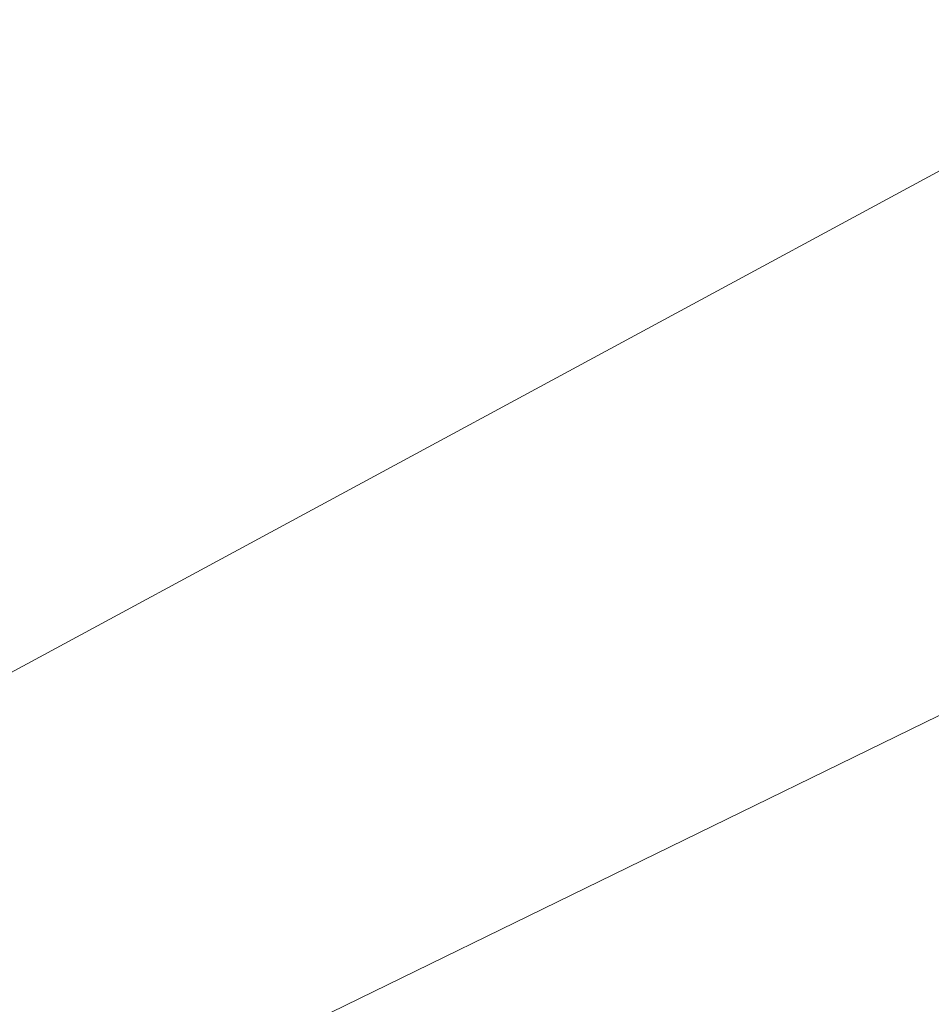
# Model space of a CAD drawing. Extents: x 1620613 to 1693141, y 557269 to 607790.
# Tile 931 of 1056: x 1620873.31 to 1620874.85, y 607335.52 to 607337.19. Entities that reach past the tile are written whole.
import ezdxf

# ---------------------------------------------------------------- set-up
doc = ezdxf.new("R2010")
doc.units = 0
doc.header["$LTSCALE"] = 10
doc.header["$MEASUREMENT"] = 0
for name, pattern in [('DGN Style 2', [7.346996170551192, 4.408197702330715, -2.938798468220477]), ('DGN Style 3', [10.28579463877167, 7.346996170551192, -2.938798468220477]), ('DGN Style 5', [5.142897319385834, 2.204098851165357, -2.938798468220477])]:
    doc.linetypes.add(name, pattern=pattern)
for name, color, linetype, lineweight in [('DT_X_Contour_Minor', 136, 'DGN Style 3', 0), ('PV_X_Driveway', 7, 'DGN Style 5', 0), ('SV_X_Top_of_Bank', 97, 'DGN Style 2', 0)]:
    doc.layers.add(name, color=color, linetype=linetype, lineweight=lineweight)

# ---------------------------------------------------------------- blocks, each defined once
blk = doc.blocks.new('*U1004')
at = {"layer": 'DT_X_Contour_Minor', "transparency": 33554559, "flags": 128}
for points, elevation in [([(-17.45736527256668, 52.90326992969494), (-21.39895877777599, 50.0977725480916), (-22.17212463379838, 49.54786270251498), (-22.80236784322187, 49.10048918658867), (-23.28968840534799, 48.75565200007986), (-23.63408632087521, 48.51335114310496), (-24.36191723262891, 48.00393063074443), (-24.86158497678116, 47.58533965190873), (-25.8147150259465, 46.71163209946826), (-27.22130737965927, 45.38280797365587), (-29.08136203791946, 43.59886727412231), (-34.64612420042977, 38.23486997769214), (-36.47441867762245, 36.47166088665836), (-37.78573048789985, 35.20503158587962), (-38.58005963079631, 34.43498207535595), (-38.85740610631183, 34.16151235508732), (-38.94539676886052, 34.04400650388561), (-38.93639807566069, 34.00681650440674), (-38.93534537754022, 33.99954533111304), (-38.93604386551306, 33.99367038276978), (-38.93849353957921, 33.98919165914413), (-38.94269439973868, 33.98610916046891), (-38.95623160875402, 33.97975079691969), (-38.96354734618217, 33.97610134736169), (-38.97534165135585, 33.96992177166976), (-38.99161452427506, 33.96121206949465), (-39.01236596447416, 33.94997224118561), (-39.11965601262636, 33.89161608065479), (-41.00425999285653, 32.35813691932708), (-41.41850579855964, 32.06585747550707), (-41.85355579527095, 31.84622449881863), (-42.30940998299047, 31.69923798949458), (-42.78606836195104, 31.62489794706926), (-45.05901724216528, 31.44748617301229), (-45.41155417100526, 31.3261421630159), (-45.47864930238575, 31.30298905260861), (-45.52884744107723, 31.28553429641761), (-45.56214858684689, 31.27377789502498), (-45.57855274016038, 31.26771984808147), (-45.60682844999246, 31.25629857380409), (-45.61209900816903, 31.25412344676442), (-45.61557950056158, 31.25263748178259), (-45.6172699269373, 31.25184067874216), (-45.61939097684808, 31.2506347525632), (-45.6221740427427, 31.24922665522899), (-45.63966620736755, 31.24067520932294), (-45.69890002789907, 31.21193393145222), (-45.82608510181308, 31.15654833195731), (-46.17424678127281, 31.00658998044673), (-46.74338506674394, 30.76205887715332), (-47.53349995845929, 30.42295502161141), (-49.93510847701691, 29.39258107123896), (-50.87372427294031, 28.98969278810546), (-51.88836527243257, 28.55380840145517), (-52.97903147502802, 28.08492791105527), (-54.14572288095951, 27.5830513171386), (-57.35826690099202, 26.20071892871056), (-58.58553470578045, 25.6693915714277), (-59.85793010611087, 25.11215879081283), (-61.17545310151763, 24.52902058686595), (-62.53810369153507, 23.91997695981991), (-66.2320087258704, 22.26132005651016), (-67.60640780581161, 21.64488324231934), (-68.95917626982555, 21.0395654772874), (-70.29031411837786, 20.44536676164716), (-71.5998213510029, 19.8622870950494), (-75.06299981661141, 18.3222333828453), (-76.39654123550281, 17.72836383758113), (-77.7997816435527, 17.10179548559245), (-79.27272104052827, 16.44252832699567), (-80.81535942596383, 15.7505623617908), (-85.0219937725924, 13.86172137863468), (-86.5189906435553, 13.18894839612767), (-87.85500549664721, 12.58726018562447), (-89.03003833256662, 12.05665674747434), (-90.04408915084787, 11.5971380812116), (-92.53358197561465, 10.46653466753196), (-93.46605290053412, 10.0434813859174), (-94.39634605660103, 9.622274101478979), (-95.32446144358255, 9.202912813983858), (-96.25039906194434, 8.785397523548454), (-98.7166623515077, 7.674484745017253), (-99.58089384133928, 7.285275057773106), (-100.32389084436, 6.950830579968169), (-100.9456533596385, 6.671151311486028), (-101.4461813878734, 6.446237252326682), (-102.6192768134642, 5.919486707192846), (-103.0579989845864, 5.720960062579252), (-103.4943439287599, 5.520443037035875), (-103.9283116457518, 5.317935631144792), (-104.3599021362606, 5.113437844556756), (-105.5076404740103, 4.565456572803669), (-105.9101584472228, 4.373629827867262), (-106.2569086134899, 4.209135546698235), (-106.5478909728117, 4.071973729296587), (-106.7831055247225, 3.962144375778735), (-107.3359872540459, 3.705709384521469), (-107.582444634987, 3.592054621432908), (-107.907155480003, 3.44341657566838), (-108.3101197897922, 3.25979524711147), (-108.7913375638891, 3.041190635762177), (-110.1789229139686, 2.411600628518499), (-110.6338851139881, 2.205665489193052), (-110.9580827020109, 2.060052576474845), (-111.1515156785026, 1.974761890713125), (-111.214184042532, 1.949793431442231), (-111.2069468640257, 1.96364050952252), (-111.2115937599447, 1.964845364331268), (-111.2309623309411, 1.958074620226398), (-111.2650525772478, 1.943328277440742), (-111.3138644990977, 1.920606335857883), (-111.4636585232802, 1.849380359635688), (-111.5138489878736, 1.825879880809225), (-111.5520748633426, 1.808797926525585), (-111.5783361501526, 1.798134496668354), (-111.5926328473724, 1.793889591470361), (-111.6148045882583, 1.791127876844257), (-111.6289791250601, 1.786770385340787), (-111.6548739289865, 1.775769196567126), (-111.6924890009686, 1.758124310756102), (-111.7418243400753, 1.733835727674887), (-111.8890122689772, 1.660207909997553), (-111.9556566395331, 1.62680212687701), (-112.0451988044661, 1.581805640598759), (-112.1576387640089, 1.525218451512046), (-112.2929765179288, 1.457040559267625), (-112.9779808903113, 1.111832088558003), (-114.4292185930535, -2.077517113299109), (-114.7156034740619, -2.707376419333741), (-114.9527991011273, -3.230090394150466), (-115.140805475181, -3.645659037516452), (-115.2796225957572, -3.954082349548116), (-115.5842159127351, -4.633684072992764), (-115.7192088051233, -4.895647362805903), (-115.8957424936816, -5.171835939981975), (-116.1138169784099, -5.46224980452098), (-116.373432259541, -5.766888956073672), (-117.6818987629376, -7.221730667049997), (-120.7368154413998, -10.20587712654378), (-121.3553677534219, -10.7922755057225), (-121.9017746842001, -11.27255073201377), (-122.3760362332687, -11.64670280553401), (-122.7781524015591, -11.91473172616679), (-123.7542683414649, -12.48797797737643), (-124.3046113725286, -12.81351193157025), (-125.2235535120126, -13.36017910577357), (-126.5110947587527, -14.1279794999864), (-128.1672351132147, -15.11691311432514), (-133.0750748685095, -18.04891371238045), (-134.6900997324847, -19.01396191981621), (-135.8542945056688, -19.71010609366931), (-136.5676591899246, -20.13734623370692), (-136.8301937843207, -20.29568234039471), (-136.929179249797, -20.35937324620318), (-137.0337521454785, -20.42665931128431), (-137.273231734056, -20.58074932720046), (-137.6476180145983, -20.82164329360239), (-138.1569109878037, -21.14934121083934), (-139.6949011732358, -22.1389409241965), (-140.3494626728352, -22.54464155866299), (-141.1596545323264, -23.01954367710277), (-142.125476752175, -23.56364727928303), (-143.2469293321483, -24.17695236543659), (-148.8435122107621, -27.20051289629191), (-155.6668337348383, -30.52728392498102), (-156.9690717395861, -31.16036576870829), (-157.9515050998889, -31.63385228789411), (-158.6141338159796, -31.9477434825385), (-158.9569578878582, -32.10203935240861), (-159.4447492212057, -32.30070123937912), (-159.6311749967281, -32.37850830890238), (-159.8246088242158, -32.46293310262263), (-160.0250507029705, -32.55397562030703), (-160.232500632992, -32.65163586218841), (-160.7950445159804, -32.9208868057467), (-161.0059018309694, -33.00597154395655), (-161.2165658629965, -33.05928755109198), (-161.4270366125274, -33.08083482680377), (-161.6373140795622, -33.07061337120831), (-162.1977962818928, -33.00099784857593), (-162.5945986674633, -33.09803384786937), (-163.3646441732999, -33.44135348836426), (-164.5079327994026, -34.03095676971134), (-166.0244645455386, -34.86684369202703), (-170.5662066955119, -37.42425367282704), (-172.2728793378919, -38.35526261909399), (-173.9865906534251, -39.23023197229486), (-175.7073406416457, -40.04916173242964), (-177.435129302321, -40.81205189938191), (-182.0519506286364, -42.77170622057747), (-183.6363930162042, -43.44221749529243), (-184.9271041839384, -43.98401057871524), (-185.9240841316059, -44.39708547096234), (-186.6273328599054, -44.68144217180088), (-188.1110211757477, -45.26810245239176), (-188.6012821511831, -45.46267125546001), (-188.9592988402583, -45.60638245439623), (-189.1850712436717, -45.69923604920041), (-189.2785993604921, -45.74123203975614), (-189.3516819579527, -45.78541120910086), (-189.6950575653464, -45.99428155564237), (-190.6703724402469, -46.58775821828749), (-192.2776265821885, -47.56584119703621), (-194.5168199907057, -48.92853049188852), (-201.330588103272, -53.07517703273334), (-203.5688460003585, -54.43730063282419), (-205.1732936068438, -55.41368652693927), (-206.143930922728, -56.00433471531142), (-206.4807579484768, -56.20924519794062), (-206.5338829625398, -56.24135621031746), (-206.56011325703, -56.25664552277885), (-206.5989603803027, -56.27843020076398), (-206.6504243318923, -56.30671024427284), (-206.71450511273, -56.34148565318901), (-207.042988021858, -56.51892674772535), (-216.8652858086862, -60.26712173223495), (-218.7128353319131, -60.9722375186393), (-220.04592770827, -61.48121559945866), (-220.8645629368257, -61.79405597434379), (-221.1687410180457, -61.91075864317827), (-221.2939397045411, -61.96044881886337), (-221.6560887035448, -62.10013437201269), (-222.648636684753, -62.48192339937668), (-224.2715836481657, -63.10581590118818), (-226.5249295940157, -63.97181187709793), (-233.3743840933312, -66.60393911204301), (-235.7518862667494, -67.51956538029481), (-237.7473019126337, -68.29234875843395), (-239.3606310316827, -68.92228924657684), (-240.5918736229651, -69.40938684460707), (-243.3657384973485, -70.51785658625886), (-244.3541457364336, -70.9117544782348), (-245.2389687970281, -71.2620958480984), (-246.0202076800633, -71.56888069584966), (-246.6978623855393, -71.83210902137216), (-248.3668293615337, -72.47597585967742), (-248.9959418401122, -72.7096468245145), (-249.6315540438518, -72.92775959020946), (-250.2736659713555, -73.1303141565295), (-250.922277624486, -73.31731052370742), (-252.6605749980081, -73.79522323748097), (-253.3777047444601, -73.97307582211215), (-254.2253709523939, -74.14819904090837), (-255.2035736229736, -74.32059289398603), (-256.3123127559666, -74.49025738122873), (-259.4429990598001, -74.9390568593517), (-259.9788609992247, -75.2542390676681), (-259.2384320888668, -75.86318608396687), (-257.2217123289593, -76.76589790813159), (-253.9287017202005, -77.96237454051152), (-243.4456189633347, -81.5446653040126), (-239.9443442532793, -82.67948381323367), (-237.3028321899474, -83.39722126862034), (-235.5210827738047, -83.69787767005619), (-234.599096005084, -83.58145301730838), (-233.2868148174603, -82.71487920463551), (-232.5237475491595, -82.61634619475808), (-231.218756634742, -82.97067752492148), (-229.3718420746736, -83.77787319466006), (-226.9830038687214, -85.03793320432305), (-219.8902037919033, -89.00191234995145), (-217.497983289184, -90.29225249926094), (-215.6409218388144, -91.19028858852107), (-214.3190194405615, -91.6960206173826), (-213.532276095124, -91.80944858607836), (-212.1478392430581, -91.58885108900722), (-211.5918114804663, -91.45855411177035), (-210.9620558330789, -91.23311130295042), (-210.2585722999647, -90.91252266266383), (-209.4813608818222, -90.49678819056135), (-207.310493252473, -89.26130182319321), (-206.5328441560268, -88.82721764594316), (-205.8280475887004, -88.45157989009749), (-205.1961035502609, -88.13438855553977), (-204.6370120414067, -87.87564364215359), (-203.2432380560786, -87.26358576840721), (-202.625732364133, -87.00239332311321), (-201.8185457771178, -86.67785939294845), (-200.8216782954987, -86.28998397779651), (-199.63512991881, -85.83876707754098), (-196.2180930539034, -84.55106669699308), (-194.9945850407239, -84.07257631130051), (-193.8868386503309, -83.60288043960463), (-192.8948538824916, -83.14197908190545), (-192.018630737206, -82.68987223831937), (-189.8363845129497, -81.49598000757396), (-188.9887605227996, -81.05798606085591), (-188.0825732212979, -80.63942339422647), (-187.1178226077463, -80.2402920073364), (-186.0945086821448, -79.86059190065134), (-183.2875871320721, -78.87396665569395), (-182.3396351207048, -78.53955701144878), (-181.6009702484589, -78.276297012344), (-181.0715925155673, -78.08418665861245), (-180.7515019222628, -77.96322594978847), (-180.1769765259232, -77.73553025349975), (-179.8737207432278, -77.61785036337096), (-179.3948474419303, -77.4355824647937), (-178.7403566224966, -77.1887265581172), (-177.9102482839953, -76.87728264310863), (-175.4624693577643, -75.96064819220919), (-174.3456440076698, -75.53590440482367), (-172.8310021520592, -74.94914888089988), (-170.9185437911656, -74.20038162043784), (-168.6082689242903, -73.28960262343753), (-161.9171139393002, -70.64484298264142), (-159.6972275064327, -69.7679149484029), (-158.0559344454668, -69.12070057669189), (-156.9932347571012, -68.70319986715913), (-156.5091284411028, -68.51541282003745), (-155.9896360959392, -68.32093224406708), (-155.7559475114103, -68.21733815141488), (-155.4445010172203, -68.05241630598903), (-155.0552966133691, -67.82616670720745), (-154.5883343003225, -67.5385893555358), (-153.2394242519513, -66.68994607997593), (-152.7152412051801, -66.37564430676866), (-152.1543746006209, -66.06922144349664), (-151.5568244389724, -65.77067749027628), (-150.9225907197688, -65.480012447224), (-149.182389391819, -64.71541087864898), (-148.3115284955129, -64.34412459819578), (-147.0040968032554, -63.80371693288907), (-145.2600943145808, -63.09418788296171), (-143.0795210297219, -62.21553744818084), (-136.6825645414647, -59.64697444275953), (-134.4940270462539, -58.77966739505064), (-132.726131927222, -58.10416850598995), (-131.378879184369, -57.62047777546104), (-130.4522688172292, -57.32859520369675), (-128.5421643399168, -56.8059858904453), (-127.9128130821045, -56.63172460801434), (-127.4573376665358, -56.50089774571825), (-127.1757380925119, -56.41350530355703), (-127.0680143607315, -56.36954728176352), (-126.9710139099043, -56.26575682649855), (-126.7956728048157, -56.1396739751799), (-126.7287661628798, -56.11255874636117), (-126.6031924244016, -56.08524856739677), (-126.418951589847, -56.05774343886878), (-126.176043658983, -56.03004336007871), (-125.4500663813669, -55.9559165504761), (-125.2042487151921, -55.92880988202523), (-125.0112786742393, -55.90308498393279), (-124.8711562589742, -55.87874185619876), (-124.7838814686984, -55.85578049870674), (-124.6216121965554, -55.79639257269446), (-124.5715618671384, -55.77771408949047), (-124.5431128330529, -55.76621958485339), (-124.5362650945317, -55.76190905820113), (-124.5510186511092, -55.76478251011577), (-124.6191631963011, -55.78202368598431), (-124.5718470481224, -55.75624373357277), (-124.3787901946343, -55.66597299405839), (-124.0399926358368, -55.511211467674), (-123.555454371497, -55.29195915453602), (-122.0690313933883, -54.62129860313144), (-121.5602130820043, -54.39369512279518), (-121.1485753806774, -54.21388009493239), (-120.834118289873, -54.0818535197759), (-120.6168418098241, -53.99761539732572), (-120.1670120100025, -53.83669834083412), (-119.9940170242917, -53.77017708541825), (-119.8124044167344, -53.69130111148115), (-119.622174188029, -53.60007041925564), (-119.42332633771, -53.49648500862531), (-118.8815752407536, -53.20378428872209), (-118.7012260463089, -53.10660114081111), (-118.5664917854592, -53.03457723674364), (-118.4773724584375, -52.98771257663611), (-118.4338680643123, -52.96600716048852), (-118.378676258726, -52.94167170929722), (-118.3462711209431, -52.92746957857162), (-118.2904495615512, -52.90311477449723), (-118.211211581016, -52.86860729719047), (-118.108557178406, -52.82394714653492), (-117.8035902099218, -52.69131651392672), (-117.7033780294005, -52.64756809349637), (-117.6314667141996, -52.61579580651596), (-117.5878562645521, -52.59599965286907), (-117.5725466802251, -52.58817963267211), (-117.5694556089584, -52.58329442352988), (-117.5023191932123, -52.5537070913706), (-117.3032282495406, -52.46860900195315), (-116.9721827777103, -52.32800015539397), (-116.5091827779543, -52.1318805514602), (-115.0985767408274, -51.53488059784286), (-114.5787590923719, -51.31273690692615), (-114.0772606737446, -51.09405579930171), (-113.594081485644, -50.87883727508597), (-113.1292215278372, -50.66708133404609), (-111.914020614, -50.10701560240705), (-111.4423497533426, -49.89071825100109), (-110.938737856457, -49.6618754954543), (-110.4031849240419, -49.42048733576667), (-109.8356909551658, -49.16655377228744), (-108.2797856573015, -48.47267039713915), (-107.637205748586, -48.18686541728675), (-106.8763949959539, -47.84986300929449), (-105.9973533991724, -47.46166317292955), (-105.0000809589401, -47.02226590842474), (-102.1830466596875, -45.78227663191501), (-101.0416261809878, -45.27859689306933), (-99.730140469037, -44.69754963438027), (-98.24858952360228, -44.03913485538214), (-96.59697334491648, -43.3033525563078), (-91.96590989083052, -41.23810973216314), (-90.26453862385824, -40.47824782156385), (-88.63372241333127, -39.7475942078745), (-87.07346125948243, -39.0461488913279), (-85.58375516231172, -38.37391187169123), (-81.70527897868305, -36.62022421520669), (-80.33508533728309, -36.00080075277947), (-79.13336155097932, -35.4577961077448), (-78.1001076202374, -34.99121027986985), (-77.23532354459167, -34.60104326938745), (-75.15385914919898, -33.66248966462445), (-74.2553197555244, -33.25839136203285), (-73.12079987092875, -32.75001165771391), (-71.75029949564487, -32.13735055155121), (-70.14381862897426, -31.4204080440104), (-65.54522899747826, -29.36951948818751), (-63.95151954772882, -28.65803548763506), (-62.61933342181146, -28.0617499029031), (-61.54867061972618, -27.58066273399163), (-60.73953114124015, -27.21477398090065), (-58.93052363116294, -26.39266852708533), (-58.31693849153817, -26.11331703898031), (-57.83293870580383, -25.89184166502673), (-57.47852427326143, -25.72824240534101), (-57.25369519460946, -25.62251925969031), (-56.82693145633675, -25.41775902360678), (-56.65531035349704, -25.33478436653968), (-56.46051984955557, -25.23943057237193), (-56.24255994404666, -25.13169764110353), (-56.0014306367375, -25.01158557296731), (-55.32752661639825, -24.67478120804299), (-55.05126318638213, -24.53896794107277), (-54.72790091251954, -24.38413141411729), (-54.35743979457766, -24.21027162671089), (-53.93987983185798, -24.01738857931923), (-52.76358814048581, -23.47766943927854), (-52.37750348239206, -23.30100356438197), (-52.10146827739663, -23.1757952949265), (-51.93548252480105, -23.10204463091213), (-51.87954622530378, -23.07975157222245), (-51.87711536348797, -23.08891355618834), (-51.86492463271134, -23.08638447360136), (-51.83017558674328, -23.07192573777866), (-51.77286822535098, -23.04553734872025), (-51.69300254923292, -23.00721930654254), (-51.44994965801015, -22.88913165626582), (-51.31643438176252, -22.82435836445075), (-51.09817822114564, -22.71860422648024), (-50.7951811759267, -22.5718692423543), (-50.40744324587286, -22.38415341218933), (-48.4002708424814, -21.41252423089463), (-48.36751615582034, -20.77412141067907), (-48.22934931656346, -20.45036320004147), (-47.82888652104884, -19.75268977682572), (-47.16612776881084, -18.68110114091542), (-46.24107306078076, -17.23559729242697), (-43.42453256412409, -12.8823667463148), (-42.35470139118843, -11.39228932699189), (-41.25761324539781, -10.18697997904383), (-40.13326812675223, -9.266438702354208), (-38.98166603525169, -8.63066549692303), (-35.87438449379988, -7.314961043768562), (-34.83209626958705, -6.873628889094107), (-34.0356927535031, -6.536410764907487), (-33.48517394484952, -6.303306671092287), (-33.18053984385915, -6.174316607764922), (-32.69602851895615, -5.96916181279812), (-32.28319507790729, -5.712428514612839), (-31.40807824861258, -5.096094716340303), (-30.07067803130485, -4.120160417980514), (-28.27099442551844, -2.784625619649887), (-22.85546029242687, 1.256267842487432), (-20.95785962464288, 2.654420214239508), (-19.32670822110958, 3.818207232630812), (-17.96200608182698, 4.747628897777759), (-16.86375320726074, 5.442685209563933), (-14.29034455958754, 6.983681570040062), (-13.4230960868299, 7.5066692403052), (-12.75140715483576, 7.919884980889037), (-12.2752777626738, 8.223328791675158), (-11.99470791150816, 8.417000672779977), (-11.50726769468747, 8.787096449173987), (-11.10789761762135, 9.047810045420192), (-10.27536754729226, 9.552379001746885), (-9.009677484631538, 10.30080331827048), (-7.310827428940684, 11.2930829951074), (-2.203013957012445, 14.26430261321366), (-0.4445038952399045, 15.288643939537), (1.00016618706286, 16.13325320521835), (2.130996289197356, 16.79813040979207), (2.947986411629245, 17.28327555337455), (4.70817343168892, 18.33735318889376), (5.556006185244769, 18.85372868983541), (6.779364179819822, 19.61229696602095), (8.37824741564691, 20.61305801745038), (10.35265589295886, 21.85601184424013), (16.11844548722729, 25.49347908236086), (18.05360645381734, 26.71963120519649), (19.53474715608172, 27.66998714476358), (20.56186759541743, 28.34454690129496), (21.13496777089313, 28.7433104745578), (22.05787455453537, 29.43895175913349), (22.41446905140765, 29.54562768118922), (22.79207245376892, 29.34392448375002), (23.19068476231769, 28.83384216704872), (23.61030597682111, 28.01538073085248), (25.61755909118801, 23.47634274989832)], 0.6000414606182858), ([(-19.69856338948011, 52.66703538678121), (-22.97917621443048, 50.33200244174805), (-23.62268697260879, 49.87430905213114), (-24.14724232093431, 49.50195728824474), (-24.55284226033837, 49.21494715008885), (-24.83948679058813, 49.01327863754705), (-25.44526499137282, 48.58928477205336), (-25.8611415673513, 48.24088889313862), (-26.65443764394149, 47.51369665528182), (-27.82515322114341, 46.40770805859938), (-29.37328829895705, 44.92292310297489), (-34.00487450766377, 40.45843474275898), (-35.55615833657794, 38.95139871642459), (-36.73632016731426, 37.77865690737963), (-37.54535999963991, 36.94020931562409), (-37.98327783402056, 36.43605594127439), (-39.16094306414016, 34.86336003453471), (-39.04050473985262, 34.36560984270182), (-39.02641544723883, 34.2682926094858), (-39.03576399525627, 34.18966242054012), (-39.06855038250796, 34.12971927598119), (-39.12477461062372, 34.0884631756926), (-39.30595633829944, 34.00336296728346), (-39.40387001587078, 33.95451880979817), (-39.56172475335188, 33.87181149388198), (-39.77952055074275, 33.75524101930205), (-40.05725740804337, 33.6048073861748), (-41.49322521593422, 32.82376972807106), (-41.86682246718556, 32.51977822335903), (-41.94894109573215, 32.46183777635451), (-42.03518387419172, 32.41829850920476), (-42.12555080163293, 32.3891604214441), (-42.22004187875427, 32.37442351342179), (-42.67062325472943, 32.33925402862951), (-44.52491818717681, 31.70100150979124), (-44.87782919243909, 31.57921938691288), (-45.14186437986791, 31.48740981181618), (-45.31702374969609, 31.42557278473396), (-45.40330730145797, 31.39370830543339), (-45.51489568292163, 31.34869975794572), (-45.55203357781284, 31.33363400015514), (-45.57975597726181, 31.3221931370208), (-45.59806288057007, 31.31437716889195), (-45.60695428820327, 31.31018609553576), (-45.61811071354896, 31.30384309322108), (-45.63274925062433, 31.29643669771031), (-45.6682975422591, 31.2789747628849), (-45.72475558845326, 31.25145728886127), (-45.80212338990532, 31.21388427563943), (-46.03631719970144, 31.10028218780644), (-46.21665420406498, 31.01860475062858), (-46.58201985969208, 30.85877400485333), (-47.13241416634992, 30.62078995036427), (-47.86783712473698, 30.30465258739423), (-50.07566988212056, 29.35741520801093), (-50.93855268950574, 28.98703429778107), (-51.87132654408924, 28.58631960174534), (-52.87399144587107, 28.15527112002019), (-53.94654739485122, 27.69388885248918), (-56.89988465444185, 26.42309109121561), (-58.06257946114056, 25.91916534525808), (-59.33566093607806, 25.36048642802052), (-60.71912907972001, 24.74705433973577), (-62.21298389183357, 24.07886908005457), (-66.34377894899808, 22.22403749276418), (-67.84851839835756, 21.54901817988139), (-69.2646404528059, 20.915083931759), (-70.59214511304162, 20.32223474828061), (-71.83103237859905, 19.77047062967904), (-75.01657522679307, 18.35387973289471), (-76.27740395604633, 17.79226561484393), (-77.67073300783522, 17.16986643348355), (-79.19656238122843, 16.48668218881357), (-80.85489207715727, 15.74271288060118), (-85.45377169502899, 13.67774797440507), (-87.07017853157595, 12.95140588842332), (-88.4702393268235, 12.32110330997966), (-89.65395408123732, 11.78684023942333), (-90.62132279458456, 11.34861667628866), (-92.9125113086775, 10.30807318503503), (-93.7707048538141, 9.91871885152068), (-94.62689410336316, 9.531063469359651), (-95.48107905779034, 9.145107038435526), (-96.33325971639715, 8.76084955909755), (-98.60306907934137, 7.738428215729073), (-99.40987567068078, 7.375095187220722), (-100.1279384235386, 7.051912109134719), (-100.7572573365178, 6.768878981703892), (-101.2978324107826, 6.525995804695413), (-102.6210408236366, 5.93184059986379), (-103.1047424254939, 5.713238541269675), (-103.5634409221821, 5.503048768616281), (-103.9971363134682, 5.301271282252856), (-104.4058285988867, 5.107906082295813), (-105.4623372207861, 4.603481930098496), (-105.8398135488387, 4.423677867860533), (-106.1798610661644, 4.26258379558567), (-106.4824797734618, 4.120199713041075), (-106.747669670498, 3.996525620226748), (-107.4049376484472, 3.691674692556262), (-107.6804949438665, 3.564470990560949), (-108.0142158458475, 3.411498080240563), (-108.406100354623, 3.232755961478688), (-108.8561484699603, 3.028244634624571), (-110.1338282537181, 2.448522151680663), (-110.552566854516, 2.259257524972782), (-110.8505228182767, 2.126255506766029), (-111.0276961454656, 2.049516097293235), (-111.08408683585, 2.029039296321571), (-111.0734184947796, 2.049451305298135), (-111.080268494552, 2.051227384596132), (-111.1088197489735, 2.041246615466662), (-111.1590722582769, 2.01950899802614), (-111.2310260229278, 1.986014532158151), (-111.4518377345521, 1.881020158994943), (-111.5258236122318, 1.846378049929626), (-111.582172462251, 1.821197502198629), (-111.6208842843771, 1.805478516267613), (-111.6419590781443, 1.799221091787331), (-111.6746424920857, 1.795150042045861), (-111.6955372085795, 1.788726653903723), (-111.7337087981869, 1.772509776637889), (-111.7891572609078, 1.746499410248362), (-111.8618825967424, 1.710695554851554), (-112.0788526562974, 1.602160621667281), (-112.1770932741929, 1.55291708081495), (-112.3090875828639, 1.486587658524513), (-112.4748355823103, 1.403172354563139), (-112.6743372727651, 1.302671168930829), (-113.6841037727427, 0.7937985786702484), (-115.0783100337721, -2.270214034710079), (-115.3522554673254, -2.863819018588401), (-115.5765747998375, -3.331485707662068), (-115.7512680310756, -3.67321410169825), (-115.8763351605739, -3.88900420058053), (-116.1436793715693, -4.296526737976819), (-116.3361288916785, -4.53254616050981), (-116.712969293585, -4.934962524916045), (-117.2742005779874, -5.503775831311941), (-118.0198227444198, -6.238986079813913), (-120.2540030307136, -8.421409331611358), (-121.0628229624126, -9.181990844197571), (-121.8136475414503, -9.82691794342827), (-122.5064767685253, -10.35619062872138), (-123.1413106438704, -10.76980890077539), (-124.7568738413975, -11.71858507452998), (-125.4910743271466, -12.1518302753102), (-126.4820033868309, -12.73998374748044), (-127.7296610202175, -13.48304549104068), (-129.2340472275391, -14.38101550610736), (-133.5880485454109, -16.98214657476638), (-135.0237390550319, -17.84016853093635), (-136.0653095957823, -18.46338609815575), (-136.7127601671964, -18.85179927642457), (-136.9660907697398, -19.0054080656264), (-137.1161457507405, -19.10195898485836), (-137.6377050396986, -19.43754950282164), (-141.3087850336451, -21.79965801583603), (-142.3010540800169, -22.41467155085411), (-143.5292477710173, -23.13458965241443), (-144.9933661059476, -23.95941232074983), (-146.6934090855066, -24.88913955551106), (-155.1774338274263, -29.47264397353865), (-158.1466348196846, -30.92030429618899), (-158.713309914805, -31.19579288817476), (-159.1408204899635, -31.40183281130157), (-159.4291665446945, -31.53842406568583), (-159.5783480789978, -31.60556665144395), (-159.7906128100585, -31.69201532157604), (-159.8883121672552, -31.73380688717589), (-160.0222116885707, -31.79434508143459), (-160.1923113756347, -31.87362990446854), (-160.3986112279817, -31.97166135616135), (-160.9970110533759, -32.25807406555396), (-161.2066706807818, -32.35040008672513), (-161.3868496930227, -32.41256861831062), (-161.5375480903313, -32.44457966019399), (-161.6587658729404, -32.44643321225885), (-161.9427058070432, -32.41116603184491), (-162.2622683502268, -32.52707462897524), (-163.0080010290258, -32.90125080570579), (-164.1799038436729, -33.53369456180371), (-165.7779767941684, -34.42440589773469), (-170.6077315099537, -37.14399289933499), (-172.4226320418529, -38.13404136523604), (-174.2450176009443, -39.06449651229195), (-176.0748881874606, -39.93535834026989), (-177.9122438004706, -40.74662684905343), (-182.8218388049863, -42.83055178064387), (-184.4818742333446, -43.53374406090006), (-185.779784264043, -44.08037720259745), (-186.7155688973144, -44.47045120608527), (-187.2892281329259, -44.70396607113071), (-188.3361522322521, -45.11792686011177), (-188.6820914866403, -45.25521901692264), (-188.9347161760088, -45.35662489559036), (-189.0940263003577, -45.42214449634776), (-189.1600218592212, -45.451777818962), (-189.2115905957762, -45.4829516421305), (-189.4617345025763, -45.63511273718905), (-190.1734896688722, -46.0682156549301), (-191.3468560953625, -46.78226039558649), (-201.688822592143, -53.07604850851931), (-205.38679917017, -54.64874049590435), (-205.8096564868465, -54.82854462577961), (-206.0697906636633, -54.93912351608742), (-206.167201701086, -54.98047716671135), (-206.2714584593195, -55.02426665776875), (-208.0122552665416, -55.75542891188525), (-208.5894353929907, -55.98843138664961), (-209.5623374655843, -56.36879869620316), (-210.9309614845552, -56.89653084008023), (-212.695307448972, -57.57162781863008), (-217.9278592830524, -59.56837287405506), (-219.6532586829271, -60.22691584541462), (-220.9050430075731, -60.70498596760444), (-221.6832122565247, -61.00258324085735), (-221.9877664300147, -61.11970766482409), (-222.1684241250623, -61.19140899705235), (-222.5113793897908, -61.32394815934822), (-223.404751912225, -61.66778964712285), (-224.8485416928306, -62.22293346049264), (-226.8427487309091, -62.98937959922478), (-232.8945238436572, -65.31497240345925), (-235.0483319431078, -66.14522009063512), (-236.9709249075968, -66.89176854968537), (-238.6623027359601, -67.5546177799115), (-240.1224654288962, -68.13376778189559), (-243.7079457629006, -69.56656881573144), (-244.9504880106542, -70.0621904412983), (-245.9890045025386, -70.47445454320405), (-246.8234952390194, -70.80336112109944), (-247.453960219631, -71.0489101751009), (-248.8631658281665, -71.59256428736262), (-249.4288484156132, -71.79934764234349), (-250.068991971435, -72.0119571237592), (-250.7835964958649, -72.23039273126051), (-251.57266198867, -72.45465446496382), (-253.7761179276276, -73.0604539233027), (-254.6851475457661, -73.28589885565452), (-255.7596444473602, -73.50788405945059), (-256.9996086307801, -73.72640953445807), (-258.4050400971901, -73.94147528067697), (-262.3734803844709, -74.51037096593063), (-263.0527359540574, -74.90989415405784), (-262.1141724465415, -75.68179195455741), (-259.5577898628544, -76.8260643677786), (-255.3835882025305, -78.34271139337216), (-242.0952916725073, -82.8836029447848), (-237.6840457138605, -84.33988916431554), (-234.4165302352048, -85.3030791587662), (-232.2927452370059, -85.77317292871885), (-231.3126907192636, -85.75017047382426), (-230.2241859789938, -85.03136896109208), (-229.5912405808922, -84.9496382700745), (-228.508782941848, -85.24354733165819), (-226.9768130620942, -85.91309614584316), (-224.995330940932, -86.95828471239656), (-219.112028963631, -90.24630722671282), (-217.1124980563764, -91.31418354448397), (-215.5263818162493, -92.05179561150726), (-214.3536802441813, -92.45914342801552), (-213.5943933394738, -92.53622699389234), (-212.1208478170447, -92.30143083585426), (-211.5290315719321, -92.16274735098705), (-210.858741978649, -91.92279401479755), (-210.1099790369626, -91.58157082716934), (-209.28274274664, -91.13907778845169), (-206.9721481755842, -89.82406988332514), (-206.1693524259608, -89.3729833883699), (-205.4939111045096, -89.0059798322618), (-204.9458242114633, -88.72305921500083), (-204.5250917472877, -88.52422153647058), (-203.5729444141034, -88.10609831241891), (-203.0896583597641, -87.90451251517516), (-202.3539106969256, -87.61334754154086), (-201.3657014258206, -87.2326033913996), (-200.1250305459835, -86.76228006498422), (-196.4799593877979, -85.38864562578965), (-195.1748011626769, -84.87822341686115), (-193.9931298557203, -84.3771826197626), (-192.9349454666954, -83.88552323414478), (-192.0002479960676, -83.40324526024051), (-189.6723706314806, -82.12967921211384), (-188.7681808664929, -81.66245595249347), (-187.8015195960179, -81.21596070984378), (-186.7723868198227, -80.79019348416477), (-185.6807825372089, -80.38515427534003), (-182.6865424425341, -79.33268707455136), (-181.6753293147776, -78.97596076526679), (-180.8873700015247, -78.69513223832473), (-180.3226645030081, -78.49020149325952), (-179.9812128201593, -78.36116853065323), (-179.3683467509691, -78.11827767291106), (-179.0742228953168, -78.00374266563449), (-178.6515008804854, -77.84230578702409), (-178.1001807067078, -77.63396703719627), (-177.4202623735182, -77.37872641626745), (-175.4356826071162, -76.63554893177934), (-174.4497595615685, -76.25938664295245), (-172.9804252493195, -75.68828288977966), (-171.0276796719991, -74.92223767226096), (-168.5915228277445, -73.96125099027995), (-161.4505562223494, -71.13869788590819), (-159.0869534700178, -70.20488320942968), (-157.3518701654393, -69.52035400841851), (-156.2453063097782, -69.08511028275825), (-155.7672619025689, -68.89915203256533), (-155.3305027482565, -68.73564399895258), (-155.1340308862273, -68.64854807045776), (-154.8721846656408, -68.50989130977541), (-154.5449640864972, -68.31967371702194), (-154.1523691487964, -68.07789529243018), (-153.0182835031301, -67.36440505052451), (-152.5775806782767, -67.10015827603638), (-152.1060364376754, -66.84253563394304), (-151.6036507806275, -66.5915371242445), (-151.0704237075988, -66.34716274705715), (-149.6073629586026, -65.7043299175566), (-148.8065406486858, -65.3646077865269), (-147.5013692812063, -64.82756601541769), (-145.6918488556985, -64.09320460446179), (-143.3779793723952, -63.16152355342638), (-136.5351953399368, -60.41394789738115), (-134.2126801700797, -59.4912702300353), (-132.377222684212, -58.78391897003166), (-131.0288228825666, -58.29189411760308), (-130.1674807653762, -58.01519567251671), (-128.5199786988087, -57.56443502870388), (-127.9697858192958, -57.40625049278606), (-127.5548337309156, -57.26976736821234), (-127.275122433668, -57.15498565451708), (-127.1306519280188, -57.06190535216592), (-126.7720180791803, -56.67816723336), (-126.1237401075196, -56.21200879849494), (-125.9842667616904, -56.12277422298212), (-125.843680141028, -56.05485268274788), (-125.7019802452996, -56.00824417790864), (-125.5591670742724, -55.98294870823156), (-125.1768475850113, -55.94391150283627), (-125.0332902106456, -55.9244748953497), (-124.8893577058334, -55.89544297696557), (-124.7450500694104, -55.85681574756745), (-124.6003673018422, -55.80859320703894), (-124.2140464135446, -55.66720601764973), (-124.0948896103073, -55.62273741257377), (-124.0271598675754, -55.59537198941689), (-124.0108571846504, -55.58510974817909), (-124.0459815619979, -55.59195068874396), (-124.2082159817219, -55.63299743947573), (-124.2072954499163, -55.62203224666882), (-124.0828580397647, -55.5583516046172), (-123.8349037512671, -55.44195551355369), (-123.4634325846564, -55.27284397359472), (-122.3081536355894, -54.75159260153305), (-121.9045513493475, -54.57178320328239), (-121.5602037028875, -54.42329353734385), (-121.2751106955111, -54.30612360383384), (-121.0492723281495, -54.22027340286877), (-120.5260428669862, -54.03309917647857), (-120.3248199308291, -53.95572350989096), (-120.1135732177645, -53.86397717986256), (-119.8923027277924, -53.75786018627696), (-119.6610084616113, -53.63737252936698), (-119.0308587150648, -53.29691122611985), (-118.8210815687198, -53.18387050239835), (-118.6643624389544, -53.10009430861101), (-118.5607013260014, -53.04558264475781), (-118.5100982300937, -53.02033551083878), (-118.445900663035, -52.99202919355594), (-118.4082079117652, -52.9755096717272), (-118.3432778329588, -52.94718084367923), (-118.2511104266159, -52.90704270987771), (-117.7769766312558, -52.70082302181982), (-117.6604126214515, -52.64993608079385), (-117.5767673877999, -52.61297944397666), (-117.5260409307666, -52.58995311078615), (-117.5082332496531, -52.58085708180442), (-117.5046378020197, -52.57517474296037), (-117.4425207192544, -52.54752018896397), (-117.2588660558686, -52.46881828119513), (-116.9536738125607, -52.33906901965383), (-116.5269439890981, -52.15827240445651), (-115.2269476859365, -51.60808495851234), (-114.7389264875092, -51.39922886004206), (-114.2498601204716, -51.18530114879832), (-113.759748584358, -50.96630182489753), (-113.2685918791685, -50.74223088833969), (-111.95744710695, -50.13794624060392), (-111.4485363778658, -49.90457154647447), (-110.9051627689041, -49.65766094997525), (-110.327326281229, -49.39721445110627), (-109.7150269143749, -49.12323204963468), (-108.0362780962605, -48.37456444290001), (-107.3639307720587, -48.07542310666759), (-106.6059504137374, -47.73949980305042), (-105.7623370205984, -47.3667945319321), (-104.833090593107, -46.95730729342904), (-102.2409227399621, -45.8162987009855), (-101.1565342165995, -45.33762621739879), (-99.84749453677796, -44.75736521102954), (-98.31380370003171, -44.07551568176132), (-96.55546170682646, -43.29207762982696), (-91.56701484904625, -41.06745812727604), (-89.76278223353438, -40.26181413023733), (-88.09141953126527, -39.51334676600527), (-86.5529267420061, -38.82205603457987), (-85.14730386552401, -38.18794193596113), (-81.57613607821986, -36.57320651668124), (-80.31450878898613, -36.00286264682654), (-79.20800276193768, -35.5028826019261), (-78.25661799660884, -35.07326638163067), (-77.46035449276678, -34.7140139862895), (-75.54381349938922, -33.84982603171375), (-74.6826008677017, -33.4626414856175), (-73.53636871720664, -32.9492288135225), (-72.10511704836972, -32.3095880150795), (-70.38884586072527, -31.54371909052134), (-65.43209666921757, -29.33309779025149), (-63.72753570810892, -28.57223248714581), (-62.33141471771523, -27.94760255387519), (-61.24373369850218, -27.45920798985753), (-60.4644926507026, -27.1070487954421), (-58.797769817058, -26.34960476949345), (-58.23244526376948, -26.09222523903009), (-57.78651372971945, -25.88816966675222), (-57.45997521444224, -25.73743805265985), (-57.25282971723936, -25.64003039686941), (-56.85963241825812, -25.45137525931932), (-56.69481242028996, -25.37157956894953), (-56.49525040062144, -25.27368385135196), (-56.26094635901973, -25.15768810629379), (-55.99190029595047, -25.02359233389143), (-55.22812143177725, -24.64187023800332), (-54.92668235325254, -24.49329798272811), (-54.59519926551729, -24.3338727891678), (-54.23367216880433, -24.16359465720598), (-53.84210106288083, -23.98246358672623), (-52.75785276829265, -23.48497681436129), (-52.40194051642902, -23.32227899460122), (-52.14738998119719, -23.20730061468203), (-51.99420116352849, -23.14004167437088), (-51.94237406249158, -23.12050217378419), (-51.93931741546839, -23.13202275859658), (-51.92398838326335, -23.12884260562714), (-51.8802937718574, -23.11066170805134), (-51.8082335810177, -23.07748006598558), (-51.70780781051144, -23.02929767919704), (-51.40218498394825, -22.88081032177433), (-51.2431828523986, -22.80366298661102), (-50.99539357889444, -22.68358649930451), (-50.65881716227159, -22.5205808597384), (-48.98076792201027, -21.70824775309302), (-48.57046440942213, -21.50972802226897), (-48.27906813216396, -21.36896756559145), (-48.10657908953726, -21.28596638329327), (-48.0529972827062, -21.26072447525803), (-48.06865544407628, -21.27042508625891), (-48.07115256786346, -21.27239256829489), (-48.06690031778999, -21.27101955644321), (-48.05589869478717, -21.26630605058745), (-48.03814769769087, -21.25825205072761), (-47.9818125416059, -21.2323207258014), (-47.96044154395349, -21.22566803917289), (-47.93857991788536, -21.22515847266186), (-47.91622766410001, -21.23079202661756), (-47.89338478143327, -21.24256870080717), (-47.78563986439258, -21.31186046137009), (-47.20908225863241, -20.90700073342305), (-46.97236126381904, -20.63230061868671), (-46.50929439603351, -19.98171158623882), (-45.81988165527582, -18.95523363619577), (-44.90412304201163, -17.55286676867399), (-42.16030557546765, -13.31203656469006), (-41.1331361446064, -11.86680070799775), (-40.10949095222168, -10.71171579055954), (-39.08936999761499, -9.846781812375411), (-38.07277328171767, -9.271998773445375), (-33.76517537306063, -7.448048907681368), (-33.0203968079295, -7.132690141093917), (-32.59842122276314, -6.954014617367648), (-32.18856481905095, -6.692880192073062), (-31.27547729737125, -6.043483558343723), (-29.85915865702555, -5.005824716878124), (-27.93960889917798, -3.579903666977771), (-22.1498347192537, 0.740235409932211), (-20.14911241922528, 2.218233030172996), (-18.4892761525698, 3.412121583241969), (-17.17032592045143, 4.321901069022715), (-16.19226172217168, 4.947571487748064), (-14.03860523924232, 6.237213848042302), (-13.30746693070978, 6.678956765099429), (-12.7292943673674, 7.036953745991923), (-12.30408755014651, 7.311204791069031), (-12.03184647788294, 7.501709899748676), (-11.50982461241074, 7.898062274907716), (-11.08212105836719, 8.177272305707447), (-10.19052679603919, 8.71763811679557), (-8.835041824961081, 9.519159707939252), (-7.015666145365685, 10.5818370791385), (-1.545476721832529, 13.76385110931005), (0.3151866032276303, 14.84732790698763), (1.794534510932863, 15.71124777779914), (2.892567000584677, 16.35561072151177), (3.609284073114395, 16.78041673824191), (5.012109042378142, 17.62049021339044), (5.76226761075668, 18.07900135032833), (6.960624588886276, 18.82447965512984), (8.607179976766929, 19.85692512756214), (10.70193377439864, 21.17633776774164), (16.88554178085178, 25.07739436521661), (18.93543929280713, 26.37318279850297), (20.44742582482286, 27.33475565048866), (21.42150137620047, 27.96211292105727), (21.85766594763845, 28.25525461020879), (22.30355683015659, 28.59134500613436), (22.50757434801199, 28.57112496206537), (22.78520873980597, 28.25839703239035), (23.13646000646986, 27.65316121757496), (23.56132814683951, 26.75541751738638), (25.71581884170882, 21.88342851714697)], 1.00004144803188)]:
    blk.add_lwpolyline(points, dxfattribs=dict(at, elevation=elevation))

msp = doc.modelspace()

# ---------------------------------------------------------------- linework, layer by layer
at = {"layer": 'PV_X_Driveway', "extrusion": (-0.06840491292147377, 0.09722345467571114, 0.9929090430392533), "elevation": -50776.94618662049, "flags": 128}
msp.add_lwpolyline([(-1675197.499388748, 432992.9258386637), (-1675193.486980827, 432991.2320525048), (-1675186.401155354, 432990.7443540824), (-1675173.477796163, 432991.3626955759), (-1675157.216023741, 432992.231291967), (-1675138.055450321, 432993.8163605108), (-1675115.649521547, 432995.5191143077), (-1675093.712223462, 432995.5584470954), (-1675072.389942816, 432993.8570568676), (-1675059.619387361, 432992.1641317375), (-1675043.90788481, 432988.1059208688), (-1675031.516761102, 432983.3011168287), (-1675013.58286424, 432975.0375323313)], dxfattribs=at)
at = {"layer": 'SV_X_Top_of_Bank', "extrusion": (0.007114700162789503, -0.05176716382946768, 0.9986338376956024), "elevation": -18855.21206843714, "flags": 128}
msp.add_lwpolyline([(1688341.399474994, 380495.2335694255), (1688359.531308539, 380495.7043637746), (1688370.463455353, 380498.0725351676), (1688395.572580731, 380506.740670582), (1688420.940108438, 380511.7574321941), (1688444.138128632, 380518.355338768), (1688467.22231404, 380528.7305743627), (1688491.262317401, 380540.2151339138), (1688508.535586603, 380545.2887184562), (1688513.5223003, 380548.4010002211), (1688516.051220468, 380548.1495454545), (1688520.39603739, 380549.3039635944), (1688525.368929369, 380551.0706712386)], dxfattribs=at)
at = {"layer": 'SV_X_Top_of_Bank', "extrusion": (0.04489057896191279, -0.1067836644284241, 0.9932683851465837), "elevation": 8952.639644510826, "flags": 128}
msp.add_lwpolyline([(1729619.200279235, -67683.47041249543), (1729610.048117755, -67689.2494116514), (1729593.286163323, -67692.1110974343), (1729566.643396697, -67690.50938442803), (1729551.852254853, -67691.88192179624), (1729536.554039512, -67691.83763185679), (1729515.835796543, -67695.68964613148), (1729501.149706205, -67697.72199223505), (1729469.279658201, -67698.3224800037)], dxfattribs=at)

# ---------------------------------------------------------------- block references
at = {"layer": 'DT_X_Contour_Minor', "transparency": 33554559}
msp.add_blockref('*U1004', (1621028.060791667, 607365.3311666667, 1050.599958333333), dxfattribs=at)

doc.saveas('drawing.dxf')
